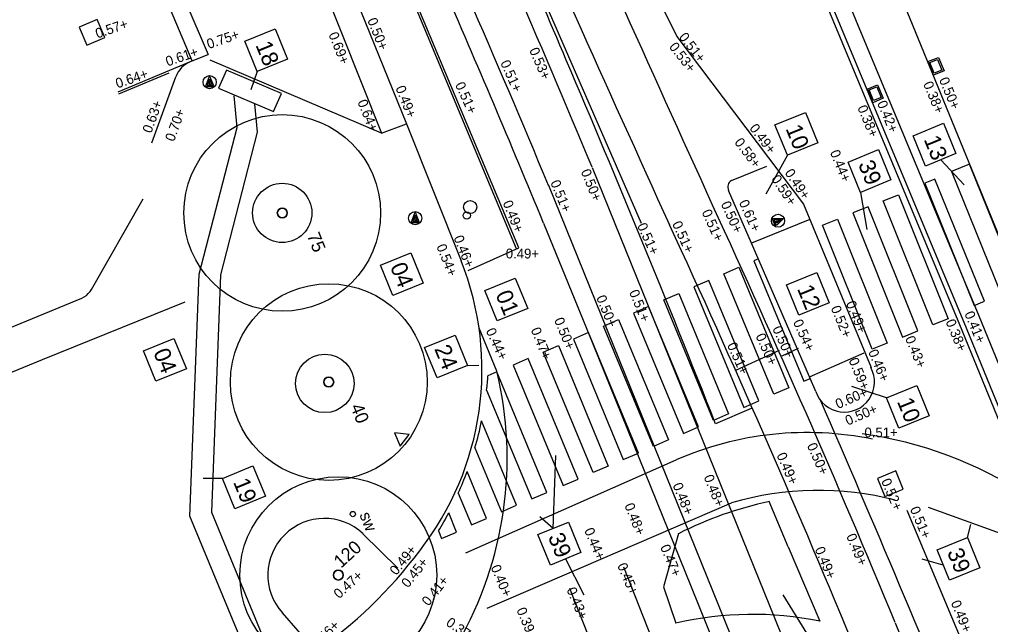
# Model space of a CAD drawing. Extents: x 122462 to 123306, y 485548 to 486417.
# Drawn here: x 122910.01 to 122939.61, y 485829.27 to 485847.74 of the extents above; entities that cross this region are included whole.
import ezdxf

# ---------------------------------------------------------------- set-up
doc = ezdxf.new("R2010")
doc.units = 0
for name, color, linetype in [('B meubilair trammast', 7, 'Continuous'), ('B-WE-AL-T25', 7, 'Continuous'), ('B-WE-GR-BOOM_BOOMDIAMETER', 7, 'Continuous'), ('B-WE-KL-ET_LS_OV_LICHTMAST-S', 7, 'Continuous'), ('B-WE-OG-HOOGTEPUNT-S', 7, 'Continuous'), ('B-WE-RI-HWA_RIOOLPUT-S', 7, 'Continuous'), ('B-WE-VH-KANTOPSLUITING_ELEMENT_INRIT-S', 7, 'Continuous'), ('B-WE-VH-KANTOPSLUITING_TROTTOIRBAND_NATUURSTEEN_200-G', 7, 'Continuous'), ('B-WE-VH-MATERIAALGRENS-G', 7, 'Continuous'), ('B-WE-VW-MARKERING_LANGS_STREEP_11_010-G', 7, 'Continuous'), ('iba7-verkeersbord blauw', 7, 'Continuous'), ('iba7-verkeersbord rood', 7, 'Continuous'), ('Level 17', 7, 'Continuous'), ('V Inritband 800x500', 7, 'Continuous'), ('V markering 1-1 10 cm', 7, 'Continuous'), ('V markering fietsblokken', 7, 'Continuous'), ('V markering figuratie', 7, 'Continuous'), ('V markering haaientanden', 7, 'Continuous'), ('V markering kanalisatiestreep', 7, 'Continuous'), ('V markering ononderbroken streep 10 cm', 7, 'Continuous'), ('V materiaalscheiding algemeen', 7, 'Continuous'), ('V meubilair verkeersbord', 7, 'Continuous'), ('V Rails', 7, 'Continuous'), ('V riool inspectieput', 7, 'Continuous'), ('V riool trottoirkolk', 7, 'Continuous'), ('V RWS-band 115-225x250 mm specie', 7, 'Continuous'), ('V trottoirband 180-200x250 mm specie', 7, 'Continuous'), ('V Trottoirband Natuursteen 150', 7, 'Continuous'), ('V Trottoirband Natuursteen 200', 7, 'Continuous'), ('V verwijderen stalen bomrand', 7, 'Continuous'), ('X-WE-AL-TEKENBLAD-S', 7, 'Continuous')]:
    doc.layers.add(name, color=color, linetype=linetype)

msp = doc.modelspace()

# ---------------------------------------------------------------- linework, layer by layer
at = {"layer": 'B meubilair trammast'}
msp.add_lwpolyline([(122921.441, 485835.124), (122921.614, 485834.709), (122921.887, 485835.066)], close=True, dxfattribs=at)
at = {"layer": 'B-WE-KL-ET_LS_OV_LICHTMAST-S'}
msp.add_circle((122920.174, 485832.64), 0.08, dxfattribs=at)
at = {"layer": 'B-WE-RI-HWA_RIOOLPUT-S'}
msp.add_lwpolyline([(122912.059, 485846.948), (122912.613, 485847.18), (122912.381, 485847.734), (122911.827, 485847.502)], close=True, dxfattribs=at)
at = {"layer": 'B-WE-VH-KANTOPSLUITING_ELEMENT_INRIT-S'}
for points in [[(122914.372, 485849.921), (122915.759, 485846.667)], [(122913.907, 485849.695), (122915.261, 485846.478)]]:
    msp.add_lwpolyline(points, dxfattribs=at)
at = {"layer": 'B-WE-VH-KANTOPSLUITING_TROTTOIRBAND_NATUURSTEEN_200-G'}
for points in [[(122915.226, 485846.45), (122915.759, 485846.667)], [(122914.046, 485843.966), (122914.775, 485845.981)]]:
    msp.add_lwpolyline(points, dxfattribs=at)
msp.add_arc((122915.528, 485845.709), 0.8, 112.1514, 160.1037, dxfattribs=at)
at = {"layer": 'B-WE-VH-MATERIAALGRENS-G'}
msp.add_lwpolyline([(122913.013, 485845.527), (122915.225, 485846.452)], dxfattribs=at)
at = {"layer": 'B-WE-VW-MARKERING_LANGS_STREEP_11_010-G'}
msp.add_lwpolyline([(122913.04, 485845.462), (122914.577, 485846.105)], dxfattribs=at)
at = {"layer": 'iba7-verkeersbord blauw'}
msp.add_lwpolyline([(122915.932, 485845.682), (122915.68, 485845.682), (122915.807, 485846.005), (122915.921, 485845.72), (122915.736, 485845.72), (122915.807, 485845.92), (122915.863, 485845.76), (122915.794, 485845.76), (122915.807, 485845.8), (122915.808, 485845.85)], dxfattribs=at)
msp.add_circle((122915.807, 485845.82), 0.2, dxfattribs=at)
at = {"layer": 'iba7-verkeersbord rood'}
for centre, radius in [((122918.02, 485841.83), 3), ((122918.02, 485841.83), 0.15), ((122919.439, 485836.669), 3), ((122919.439, 485836.669), 0.15), ((122919.729, 485830.778), 3), ((122919.729, 485830.778), 0.15)]:
    msp.add_circle(centre, radius, dxfattribs=at)
for centre, start, end in [((122918.02, 485841.83), 0, 180), ((122918.02, 485841.83), 180, 0), ((122919.439, 485836.669), 0, 180), ((122919.439, 485836.669), 180, 0), ((122919.729, 485830.778), 0, 180), ((122919.729, 485830.778), 180, 0)]:
    msp.add_arc(centre, 0.15, start, end, dxfattribs=at)
at = {"layer": 'Level 17'}
for points in [[(122912.048, 485839.314), (122912.108, 485839.368), (122912.16, 485839.43), (122912.203, 485839.498), (122913.782, 485842.262)], [(122888.428, 485829.547), (122911.909, 485839.232), (122911.981, 485839.268), (122912.048, 485839.314)], [(122855.988, 485814.507), (122856.297, 485814.728), (122856.616, 485814.936), (122856.942, 485815.132), (122857.276, 485815.314), (122878.84, 485824.259), (122888.871, 485828.382), (122910.71, 485837.359), (122915.056, 485839.117)]]:
    msp.add_lwpolyline(points, dxfattribs=at)
at = {"layer": 'V Inritband 800x500'}
for points in [[(122918.02, 485853.911), (122917.301, 485853.658), (122921.043, 485844.262), (122921.809, 485844.552)], [(122918.02, 485853.911), (122921.809, 485844.552)]]:
    msp.add_lwpolyline(points, dxfattribs=at)
at = {"layer": 'V markering 1-1 10 cm'}
msp.add_lwpolyline([(122925.166, 485840.735), (122921.655, 485849.152), (122919.488, 485854.474)], dxfattribs=at)
at = {"layer": 'V markering fietsblokken'}
for p, q in [((122932.852, 485819.883), (122928.431, 485831.017)), ((122931.208, 485819.234), (122926.787, 485830.368))]:
    msp.add_line(p, q, dxfattribs=at)
at = {"layer": 'V markering figuratie'}
for points in [[(122938.419, 485843.094), (122939.928, 485839.369), (122940.48, 485839.593), (122938.971, 485843.317)], [(122937.605, 485842.736), (122939.115, 485839.009), (122939.425, 485839.135), (122937.915, 485842.862)], [(122937.858, 485838.415), (122936.342, 485842.201), (122936.806, 485842.387), (122938.322, 485838.601)], [(122935.414, 485841.83), (122936.93, 485838.043), (122937.394, 485838.229), (122935.878, 485842.015)], [(122936.002, 485837.671), (122934.485, 485841.458), (122934.95, 485841.644), (122936.466, 485837.857)], [(122933.004, 485836.295), (122931.483, 485839.971), (122931.942, 485840.17), (122933.463, 485836.494)], [(122930.566, 485839.573), (122932.087, 485835.897), (122932.546, 485836.096), (122931.025, 485839.772)], [(122931.169, 485835.499), (122929.648, 485839.175), (122930.107, 485839.374), (122931.628, 485835.698)], [(122928.731, 485838.776), (122930.252, 485835.1), (122930.711, 485835.3), (122929.19, 485838.976)], [(122929.334, 485834.702), (122927.813, 485838.378), (122928.272, 485838.577), (122929.793, 485834.901)], [(122926.896, 485837.98), (122928.417, 485834.304), (122928.876, 485834.503), (122927.355, 485838.179)], [(122927.499, 485833.906), (122925.978, 485837.582), (122926.437, 485837.781), (122927.958, 485834.105)], [(122925.061, 485837.184), (122926.582, 485833.508), (122927.041, 485833.707), (122925.52, 485837.383)]]:
    msp.add_lwpolyline(points, close=True, dxfattribs=at)
for points in [[(122932.535, 485840.427), (122932.401, 485840.369), (122933.922, 485836.693), (122934.117, 485836.778)], [(122924.25, 485836.424), (122925.625, 485833.103), (122926.083, 485833.302), (122924.562, 485836.978), (122924.292, 485836.86)], [(122923.895, 485834.666), (122924.704, 485832.712), (122925.163, 485832.911), (122924.099, 485835.483)], [(122923.387, 485833.28), (122923.788, 485832.311), (122924.247, 485832.51), (122923.655, 485833.939)], [(122933.44, 485831.645), (122932.869, 485833.02)], [(122922.783, 485832.125), (122922.878, 485831.893), (122923.337, 485832.092), (122923.095, 485832.679)], [(122930.099, 485832.043), (122929.64, 485830.415), (122930.023, 485829.308)], [(122933.44, 485831.645), (122934.411, 485829.371)]]:
    msp.add_lwpolyline(points, dxfattribs=at)
for centre, radius in [((122923.747, 485842.008), 0.2), ((122923.644, 485841.751), 0.11)]:
    msp.add_circle(centre, radius, dxfattribs=at)
for centre, radius, start, end in [((122913.595, 485837.661), 10.727, 353.3773, 355.7185), ((122913.595, 485837.661), 10.727, 343.7886, 348.2857), ((122913.595, 485837.661), 10.727, 335.8967, 339.6953), ((122935.139, 485822.169), 11.085, 101.8151, 117.0412), ((122913.595, 485837.661), 10.727, 328.9268, 332.3231), ((122932.36, 485819.356), 10.223, 78.4286, 103.2165)]:
    msp.add_arc(centre, radius, start, end, dxfattribs=at)
at = {"layer": 'V markering haaientanden'}
msp.add_lwpolyline([(122937.06, 485832.763), (122942.457, 485819.857)], dxfattribs=at)
at = {"layer": 'V markering kanalisatiestreep'}
for points in [[(122923.619, 485831.457), (122930.028, 485834.292)], [(122924.272, 485829.771), (122931.714, 485832.982)], [(122941.379, 485831.515), (122937.726, 485832.842)]]:
    msp.add_lwpolyline(points, dxfattribs=at)
for centre, radius, start, end in [((122934.021, 485825.174), 9.954, 78.4711, 113.6476), ((122933.982, 485822.883), 12.33, 56.9286, 81.9928), ((122934.359, 485823.953), 9.409, 75.5547, 106.3275)]:
    msp.add_arc(centre, radius, start, end, dxfattribs=at)
at = {"layer": 'V markering ononderbroken streep 10 cm'}
msp.add_lwpolyline([(122928.968, 485841.506), (122925.826, 485848.749), (122923.526, 485853.819), (122922.267, 485856.721)], dxfattribs=at)
at = {"layer": 'V materiaalscheiding algemeen'}
msp.add_line((122924.56, 485837.004), (122924.026, 485838.313), dxfattribs=at)
for points in [[(122925.231, 485840.762), (122921.72, 485849.179), (122920.431, 485852.345)], [(122955.04, 485799.854), (122952.121, 485807.096), (122947.132, 485819.421), (122944.074, 485826.926), (122939.266, 485838.678), (122934.779, 485849.488)], [(122934.198, 485849.192), (122938.665, 485838.43), (122943.472, 485826.68), (122946.53, 485819.177), (122951.518, 485806.853), (122954.438, 485799.608)], [(122921.043, 485844.262), (122915.822, 485846.488)], [(122916.323, 485846.183), (122916.074, 485845.634), (122917.751, 485844.927), (122918, 485845.476), (122916.323, 485846.183)], [(122917.089, 485828.012), (122915.199, 485832.58), (122915.487, 485839.962), (122916.645, 485844.433), (122916.55, 485845.405)], [(122917.171, 485845.163), (122917.255, 485844.298), (122916.133, 485839.936), (122915.862, 485832.701), (122917.632, 485828.393)], [(122925.986, 485841.521), (122927.492, 485837.839), (122930.482, 485830.416), (122933.725, 485822.374)], [(122923.683, 485840.078), (122925.231, 485840.762)], [(122933.748, 485837.69), (122933.25, 485837.456)], [(122933.164, 485837.629), (122931.836, 485837.026)], [(122932.317, 485835.862), (122931.228, 485835.392)]]:
    msp.add_lwpolyline(points, dxfattribs=at)
for centre, radius, start, end in [((122712.894, 485756.593), 231.917, 22.80691, 24.78534), ((122560.219, 485690.839), 395.589, 22.38977, 23.53257), ((122573.848, 485695.385), 383.826, 21.39316, 23.18366), ((122913.526, 485834.345), 11.35, 330.263, 13.5485), ((122464.117, 485631.683), 512.82, 22.12135, 23.49362)]:
    msp.add_arc(centre, radius, start, end, dxfattribs=at)
at = {"layer": 'V meubilair verkeersbord'}
for points in [[(122922.198, 485841.531), (122921.946, 485841.531), (122922.073, 485841.854), (122922.187, 485841.569), (122922.002, 485841.569), (122922.073, 485841.769), (122922.129, 485841.609), (122922.06, 485841.609), (122922.073, 485841.649), (122922.074, 485841.699)], [(122933.054, 485841.423), (122932.958, 485841.656), (122933.305, 485841.662), (122933.085, 485841.447), (122933.014, 485841.618), (122933.226, 485841.629), (122933.1, 485841.516), (122933.074, 485841.58), (122933.116, 485841.583), (122933.162, 485841.602)]]:
    msp.add_lwpolyline(points, dxfattribs=at)
for centre in [(122922.073, 485841.669), (122933.134, 485841.591)]:
    msp.add_circle(centre, 0.2, dxfattribs=at)
at = {"layer": 'V Rails'}
for points in [[(122927.47, 485843.218), (122942.882, 485805.099), (122954.784, 485775.587)], [(122926.135, 485842.678), (122941.546, 485804.559), (122953.448, 485775.05)], [(122936.708, 485829.325), (122946.878, 485804.229), (122962.418, 485765.659)]]:
    msp.add_lwpolyline(points, dxfattribs=at)
for centre, radius, start, end in [((124176.619, 486407.983), 1368.025, 203.26583, 204.436065), ((124176.619, 486407.983), 1369.465, 203.26583, 204.436065), ((122619.527, 485715.457), 333.394, 22.53385, 24.69602), ((122619.527, 485715.457), 331.954, 22.53385, 24.69602), ((122627.327, 485701.592), 334.713, 22.43498, 24.81479), ((122627.327, 485701.592), 333.273, 22.43498, 24.81479)]:
    msp.add_arc(centre, radius, start, end, dxfattribs=at)
at = {"layer": 'V riool inspectieput'}
msp.add_lwpolyline([(122936.948, 485833.4), (122936.721, 485833.955), (122936.166, 485833.728), (122936.393, 485833.173)], close=True, dxfattribs=at)
at = {"layer": 'V riool trottoirkolk'}
for p, q in [((122937.702, 485846.446), (122938.026, 485846.578)), ((122938.026, 485846.578), (122938.196, 485846.162)), ((122937.872, 485846.029), (122937.702, 485846.446)), ((122937.721, 485846.4), (122937.725, 485846.402)), ((122937.769, 485846.322), (122937.738, 485846.396)), ((122937.758, 485846.307), (122937.763, 485846.309)), ((122937.768, 485846.284), (122937.773, 485846.286)), ((122937.816, 485846.206), (122937.786, 485846.28)), ((122937.806, 485846.191), (122937.81, 485846.193)), ((122937.815, 485846.168), (122937.82, 485846.17)), ((122937.845, 485846.134), (122937.833, 485846.165)), ((122937.863, 485846.091), (122937.845, 485846.134)), ((122937.853, 485846.076), (122937.858, 485846.078)), ((122938.196, 485846.162), (122937.872, 485846.029)), ((122935.847, 485845.609), (122936.17, 485845.744)), ((122936.17, 485845.744), (122936.343, 485845.328)), ((122936.02, 485845.194), (122935.847, 485845.609)), ((122935.866, 485845.563), (122935.871, 485845.565)), ((122935.915, 485845.486), (122935.884, 485845.56)), ((122935.905, 485845.471), (122935.909, 485845.473)), ((122935.914, 485845.448), (122935.919, 485845.45)), ((122935.963, 485845.37), (122935.932, 485845.444)), ((122935.953, 485845.355), (122935.957, 485845.357)), ((122935.962, 485845.332), (122935.967, 485845.334)), ((122935.993, 485845.298), (122935.98, 485845.329)), ((122936.011, 485845.255), (122935.993, 485845.298)), ((122936.001, 485845.24), (122936.005, 485845.242)), ((122936.343, 485845.328), (122936.02, 485845.194))]:
    msp.add_line(p, q, dxfattribs=at)
for points in [[(122937.998, 485846.513), (122938.131, 485846.189), (122937.899, 485846.095), (122937.767, 485846.419)], [(122936.143, 485845.678), (122936.278, 485845.355), (122936.047, 485845.259), (122935.913, 485845.582)]]:
    msp.add_lwpolyline(points, close=True, dxfattribs=at)
for centre, start, end in [((122937.729, 485846.392), 22.2125, 112.2125), ((122937.759, 485846.318), 292.2125, 22.2125), ((122937.776, 485846.277), 22.2125, 112.2125), ((122937.807, 485846.202), 292.2125, 22.2125), ((122937.824, 485846.161), 22.2125, 112.2125), ((122937.854, 485846.087), 292.2125, 22.2125), ((122935.875, 485845.556), 22.542, 112.542), ((122935.905, 485845.482), 292.542, 22.542), ((122935.923, 485845.441), 22.542, 112.542), ((122935.953, 485845.367), 292.542, 22.542), ((122935.971, 485845.325), 22.542, 112.542), ((122936.001, 485845.251), 292.542, 22.542)]:
    msp.add_arc(centre, 0.01, start, end, dxfattribs=at)
at = {"layer": 'V RWS-band 115-225x250 mm specie'}
msp.add_lwpolyline([(122926.939, 485853.502), (122930.051, 485847.218)], dxfattribs=at)
at = {"layer": 'V trottoirband 180-200x250 mm specie'}
for points in [[(122954.517, 485799.813), (122951.657, 485806.909), (122946.669, 485819.233), (122943.611, 485826.737), (122938.804, 485838.487), (122934.332, 485849.261)], [(122948.969, 485818.806), (122943.499, 485832.186), (122941.263, 485837.725), (122936.567, 485849.225)], [(122930.049, 485847.221), (122930.051, 485847.218), (122933.912, 485842.095), (122935.97, 485837.111)], [(122931.711, 485842.819), (122932.794, 485843.256)], [(122934.289, 485836.376), (122934.094, 485836.831), (122932.325, 485840.911), (122931.624, 485842.517)], [(122934.099, 485841.628), (122932.325, 485840.911)], [(122934.094, 485836.831), (122935.757, 485837.565)]]:
    msp.add_lwpolyline(points, dxfattribs=at)
for centre, radius, start, end in [((122931.843, 485842.618), 0.241, 123.1824, 204.6764), ((122935.157, 485836.669), 0.917, 198.6531, 28.6093)]:
    msp.add_arc(centre, radius, start, end, dxfattribs=at)
at = {"layer": 'V Trottoirband Natuursteen 150'}
msp.add_arc((122911.111, 485839.798), 13.844, 304.6396, 323.2945, dxfattribs=at)
at = {"layer": 'V Trottoirband Natuursteen 200'}
msp.add_line((122921.809, 485844.552), (122923.474, 485840.371), dxfattribs=at)
msp.add_arc((122915.122, 485837.049), 8.988, 322.0613, 21.6905, dxfattribs=at)
at = {"layer": 'V verwijderen stalen bomrand'}
for points in [[(122920.481, 485832.04), (122921.546, 485830.986)], [(122918.982, 485828.523), (122918.026, 485829.624)]]:
    msp.add_lwpolyline(points, dxfattribs=at)
for centre, radius in [((122918.02, 485841.83), 0.904), ((122919.319, 485836.627), 0.892)]:
    msp.add_circle(centre, radius, dxfattribs=at)
msp.add_arc((122919.303, 485830.782), 1.724, 46.8657, 222.2168, dxfattribs=at)
at = {"layer": 'X-WE-AL-TEKENBLAD-S'}
for p, q in [((122917.259, 485846.142), (122917.06, 485845.585)), ((122933.419, 485843.593), (122932.763, 485842.402)), ((122938.096, 485843.45), (122938.81, 485842.691)), ((122935.649, 485842.458), (122935.839, 485841.327)), ((122923.665, 485837.178), (122924.018, 485837.187)), ((122936.439, 485836.188), (122935.38, 485836.534)), ((122926.279, 485832.2), (122926.36, 485834.432)), ((122916.201, 485833.73), (122915.61, 485833.724)), ((122926.279, 485832.2), (122925.875, 485832.558)), ((122938.908, 485831.923), (122939.01, 485832.327)), ((122926.657, 485831.274), (122927.212, 485830.171)), ((122938.171, 485831.083), (122937.533, 485831.26)), ((122934.013, 485829.007), (122933.288, 485830.176))]:
    msp.add_line(p, q, dxfattribs=at)
for points in [[(122917.807, 485847.446), (122918.185, 485846.52), (122917.259, 485846.142), (122916.881, 485847.068)], [(122933.967, 485844.897), (122934.345, 485843.971), (122933.419, 485843.593), (122933.041, 485844.519)], [(122938.181, 485844.565), (122938.559, 485843.639), (122937.633, 485843.261), (122937.255, 485844.187)], [(122936.198, 485843.762), (122936.575, 485842.836), (122935.649, 485842.458), (122935.272, 485843.384)], [(122921.937, 485840.614), (122922.314, 485839.688), (122921.389, 485839.31), (122921.011, 485840.236)], [(122925.125, 485839.838), (122925.502, 485838.912), (122924.576, 485838.534), (122924.199, 485839.46)], [(122934.319, 485840.009), (122934.697, 485839.083), (122933.771, 485838.706), (122933.393, 485839.632)], [(122914.718, 485837.995), (122915.096, 485837.07), (122914.17, 485836.692), (122913.792, 485837.618)], [(122923.287, 485838.104), (122923.665, 485837.178), (122922.739, 485836.801), (122922.361, 485837.727)], [(122937.365, 485836.566), (122937.742, 485835.64), (122936.816, 485835.263), (122936.439, 485836.188)], [(122917.127, 485834.108), (122917.505, 485833.182), (122916.579, 485832.804), (122916.201, 485833.73)], [(122926.742, 485832.389), (122927.12, 485831.463), (122926.194, 485831.086), (122925.816, 485832.012)], [(122938.908, 485831.923), (122939.286, 485830.997), (122938.36, 485830.62), (122937.982, 485831.546)]]:
    msp.add_lwpolyline(points, close=True, dxfattribs=at)

# ---------------------------------------------------------------- texts
at = {"layer": 'B-WE-AL-T25'}
msp.add_text('sw', height=0.36, rotation=291.7099, dxfattribs=at).set_placement((122920.367, 485832.623))
at = {"layer": 'B-WE-GR-BOOM_BOOMDIAMETER'}
for s, rotation, p in [('75', 291.7099, (122918.766, 485841.143)), ('40', 291.7099, (122920.091, 485835.918)), ('120', 42.4569, (122919.813, 485830.971))]:
    msp.add_text(s, height=0.4, rotation=rotation, dxfattribs=at).set_placement(p)
at = {"layer": 'B-WE-OG-HOOGTEPUNT-S'}
for s, rotation, p in [('0.50+', 291.7099, (122920.608, 485847.714)), ('0.57+', 18.832, (122912.385, 485847.152)), ('0.75+', 18.832, (122915.779, 485846.83)), ('0.69+', 291.7099, (122919.425, 485847.279)), ('0.51+', 307.7376, (122930.096, 485847.192)), ('0.53+', 293.3073, (122925.542, 485846.8)), ('0.53+', 307.7376, (122929.796, 485846.893)), ('0.61+', 18.832, (122914.526, 485846.298)), ('0.51+', 293.8864, (122924.661, 485846.414)), ('0.64+', 18.832, (122912.998, 485845.628)), ('0.50+', 292.542, (122938.036, 485845.897)), ('0.49+', 291.7099, (122921.468, 485845.645)), ('0.51+', 294.4051, (122923.282, 485845.745)), ('0.38+', 292.542, (122937.552, 485845.77)), ('0.63+', 70.1037, (122914.027, 485844.244)), ('0.64+', 291.7099, (122920.308, 485845.22)), ('0.38+', 292.542, (122935.546, 485845.045)), ('0.42+', 292.542, (122936.148, 485845.185)), ('0.70+', 70.1037, (122914.72, 485843.988)), ('0.49+', 307.0039, (122932.247, 485844.412)), ('0.58+', 307.0039, (122931.789, 485843.98)), ('0.44+', 292.1426, (122934.711, 485843.682)), ('0.50+', 291.9959, (122927.117, 485843.097)), ('0.49+', 303.6606, (122933.326, 485843.054)), ('0.51+', 291.9959, (122926.188, 485842.763)), ('0.59+', 303.6606, (122932.912, 485842.868)), ('0.49+', 291.9959, (122924.734, 485842.141)), ('0.50+', 294.1038, (122931.384, 485842.107)), ('0.61+', 294.1038, (122931.935, 485842.151)), ('0.51+', 294.1038, (122930.801, 485841.857)), ('0.51+', 294.4051, (122928.831, 485841.444)), ('0.51+', 294.1038, (122929.9, 485841.501)), ('0.46+', 291.7099, (122923.238, 485841.076)), ('0.54+', 291.7099, (122922.714, 485840.81)), ('0.51+', 291.9959, (122928.59, 485839.416)), ('0.50+', 291.9959, (122927.587, 485839.249)), ('0.49+', 292.3123, (122935.197, 485839.074)), ('0.52+', 292.3123, (122934.736, 485838.929)), ('0.50+', 291.9959, (122926.303, 485838.567)), ('0.54+', 294.1038, (122933.584, 485838.501)), ('0.38+', 292.542, (122938.236, 485838.513)), ('0.41+', 292.542, (122938.81, 485838.758)), ('0.44+', 294.4051, (122924.22, 485838.237)), ('0.47+', 291.9959, (122925.592, 485838.266)), ('0.50+', 294.1038, (122932.955, 485838.3)), ('0.50+', 294.1038, (122932.443, 485838.075)), ('0.43+', 292.542, (122937.001, 485838.003)), ('0.51+', 294.1042, (122931.574, 485837.798)), ('0.46+', 292.542, (122935.877, 485837.592)), ('0.59+', 292.542, (122935.279, 485837.337)), ('0.60+', 23.5267, (122934.964, 485835.843)), ('0.50+', 23.5267, (122935.262, 485835.337)), ('0.50+', 293.7613, (122934.009, 485834.734)), ('0.49+', 293.7613, (122933.082, 485834.439)), ('0.48+', 291.9397, (122930.862, 485833.773)), ('0.48+', 291.9397, (122929.915, 485833.525)), ('0.52+', 293.1037, (122936.272, 485833.65)), ('0.48+', 291.9397, (122928.446, 485832.905)), ('0.51+', 292.5766, (122937.149, 485832.799)), ('0.44+', 292.5896, (122927.22, 485832.147)), ('0.49+', 292.5766, (122935.208, 485831.971)), ('0.49+', 51.1562, (122921.499, 485830.751)), ('0.47+', 292.5896, (122929.535, 485831.637)), ('0.49+', 292.5766, (122934.25, 485831.571)), ('0.45+', 51.1562, (122921.854, 485830.369)), ('0.45+', 292.5896, (122928.227, 485831.075)), ('0.40+', 292.5896, (122924.371, 485831.019)), ('0.47+', 42.4569, (122919.754, 485830.041)), ('0.41+', 51.1562, (122922.478, 485829.814)), ('0.43+', 292.5896, (122926.681, 485830.333)), ('0.49+', 292.0385, (122938.397, 485829.938)), ('0.39+', 292.5896, (122925.154, 485829.717)), ('0.37+', 325.3487, (122922.987, 485829.265)), ('0.46+', 43.8188, (122919.058, 485828.508))]:
    msp.add_text(s, height=0.3, rotation=rotation, dxfattribs=at).set_placement(p)
for s, p in [('0.49+', (122924.834, 485840.441)), ('0.51+', (122935.769, 485834.981))]:
    msp.add_text(s, height=0.3, dxfattribs=at).set_placement(p)
at = {"layer": 'X-WE-AL-TEKENBLAD-S'}
for s, p in [('18', (122917.197, 485846.956)), ('10', (122933.357, 485844.408)), ('13', (122937.571, 485844.076)), ('39', (122935.568, 485843.32)), ('04', (122921.298, 485840.194)), ('01', (122924.514, 485839.348)), ('12', (122933.709, 485839.521)), ('04', (122914.08, 485837.576)), ('24', (122922.648, 485837.686)), ('10', (122936.754, 485836.078)), ('19', (122916.517, 485833.618)), ('39', (122926.113, 485831.947)), ('39', (122938.279, 485831.481))]:
    msp.add_text(s, height=0.5, rotation=292.187, dxfattribs=at).set_placement(p)

doc.saveas('drawing.dxf')
